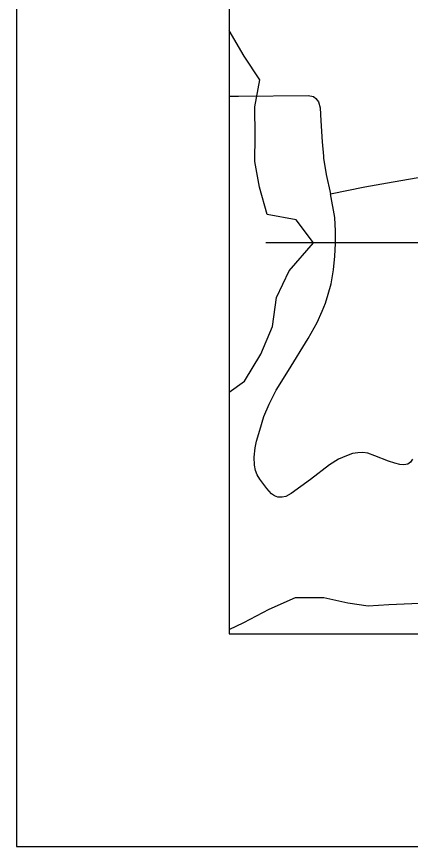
# Model space of a CAD drawing. Extents: x 0 to 34, y 0 to 22.
# Drawn here: x 2 to 2.1853, y 14 to 14.3903 of the extents above; entities that cross this region are included whole.
import ezdxf

# ---------------------------------------------------------------- set-up
doc = ezdxf.new("R2010")
doc.units = 0
for name, color, linetype in [('GM_X_Corporation', 7, 'Continuous'), ('GM_X_Interstate_Shield', 7, 'Continuous'), ('GM_X_Minor_River', 7, 'Continuous'), ('GM_X_Township_Road', 7, 'Continuous'), ('SH_Data', 7, 'Continuous')]:
    doc.layers.add(name, color=color, linetype=linetype)

msp = doc.modelspace()

# ---------------------------------------------------------------- linework, layer by layer
at = {"layer": 'GM_X_Corporation'}
msp.add_lwpolyline([(2.1, 20.9), (2.1, 14.1), (7.97338, 14.1), (7.97262, 14.54527), (7.97647, 15.26367), (7.97915, 15.54806), (7.97899, 15.59876), (7.98085, 15.71925), (7.98068, 15.90776), (7.98205, 16.24869), (7.98249, 16.33947), (7.98185, 16.39822), (7.9825, 16.60771), (7.9838, 16.79684), (7.98767, 17.38714), (7.98908, 17.54975), (7.991, 17.77271), (7.99007, 18.1613)], dxfattribs=at)
msp.add_lwpolyline([(2.1, 14.51787), (2.1, 14.1), (2.86492, 14.1), (2.8638, 14.44612), (2.86545, 14.52142), (2.84828, 14.52126), (2.6122, 14.52122), (2.42616, 14.52053), (2.37669, 14.52061), (2.35733, 14.52033), (2.29576, 14.51985), (2.22133, 14.5194)], close=True, dxfattribs=at)
at = {"layer": 'GM_X_Interstate_Shield'}
msp.add_line((2.11725, 14.28395), (2.39051, 14.28395), dxfattribs=at)
at = {"layer": 'GM_X_Minor_River'}
for points in [[(2.1, 14.21366), (2.10717, 14.2188), (2.11489, 14.23145), (2.12033, 14.24445), (2.12236, 14.25815), (2.12819, 14.27077), (2.13969, 14.28388), (2.13155, 14.29474), (2.11789, 14.29715), (2.11427, 14.30999), (2.11216, 14.3221), (2.11232, 14.33424), (2.11208, 14.3479), (2.11451, 14.36047), (2.10713, 14.37172), (2.1, 14.38374)], [(2.1, 14.10195), (2.10689, 14.10533), (2.11889, 14.11161), (2.13127, 14.11714), (2.14451, 14.11699), (2.1559, 14.11454), (2.16538, 14.11319), (2.17521, 14.11374), (2.18957, 14.11437)]]:
    msp.add_lwpolyline(points, dxfattribs=at)
at = {"layer": 'GM_X_Township_Road'}
for points in [[(2.1, 14.35281), (2.1044, 14.35285), (2.13718, 14.35317)], [(2.13718, 14.35317), (2.13965, 14.3527), (2.14082, 14.35176), (2.14199, 14.35011), (2.14281, 14.3473), (2.14317, 14.3413), (2.14376, 14.33143), (2.14437, 14.32465)], [(2.14437, 14.32465), (2.14446, 14.32368), (2.1456, 14.31596), (2.14763, 14.30696), (2.16385, 14.31014), (2.17722, 14.31252), (2.20793, 14.31784)], [(2.18623, 14.18217), (2.18526, 14.18073), (2.18412, 14.17982), (2.18223, 14.17947), (2.18024, 14.17958), (2.178, 14.18017), (2.17495, 14.18123), (2.16861, 14.1837), (2.16531, 14.18487), (2.16285, 14.18523), (2.16062, 14.18511), (2.15803, 14.18476), (2.15521, 14.1837), (2.15142, 14.18214), (2.14728, 14.17941), (2.13829, 14.17262), (2.12913, 14.16593), (2.12675, 14.1646), (2.12498, 14.16425), (2.12296, 14.16425), (2.12128, 14.16487), (2.11987, 14.16575), (2.11767, 14.16831), (2.1145, 14.17271), (2.11326, 14.17474), (2.11247, 14.17686), (2.11194, 14.17932), (2.11185, 14.18303), (2.11221, 14.18743), (2.11291, 14.1906), (2.11441, 14.1958), (2.11634, 14.20215), (2.1189, 14.20796), (2.12217, 14.21457), (2.12789, 14.22383), (2.13723, 14.23881), (2.14137, 14.24647), (2.14384, 14.25168), (2.14534, 14.25555), (2.14666, 14.25978), (2.14798, 14.26454), (2.14904, 14.27124), (2.14975, 14.27767), (2.15001, 14.28349), (2.15001, 14.28931), (2.14966, 14.29582), (2.14763, 14.30696)]]:
    msp.add_lwpolyline(points, dxfattribs=at)
at = {"layer": 'SH_Data'}
for p, q in [((2, 21), (2, 14)), ((2.1, 20.9), (2.1, 14.1)), ((2.1, 14.1), (8.9, 14.1)), ((2.1, 14.1), (2.1, 14.1)), ((2, 14), (9, 14))]:
    msp.add_line(p, q, dxfattribs=at)

doc.saveas('drawing.dxf')
